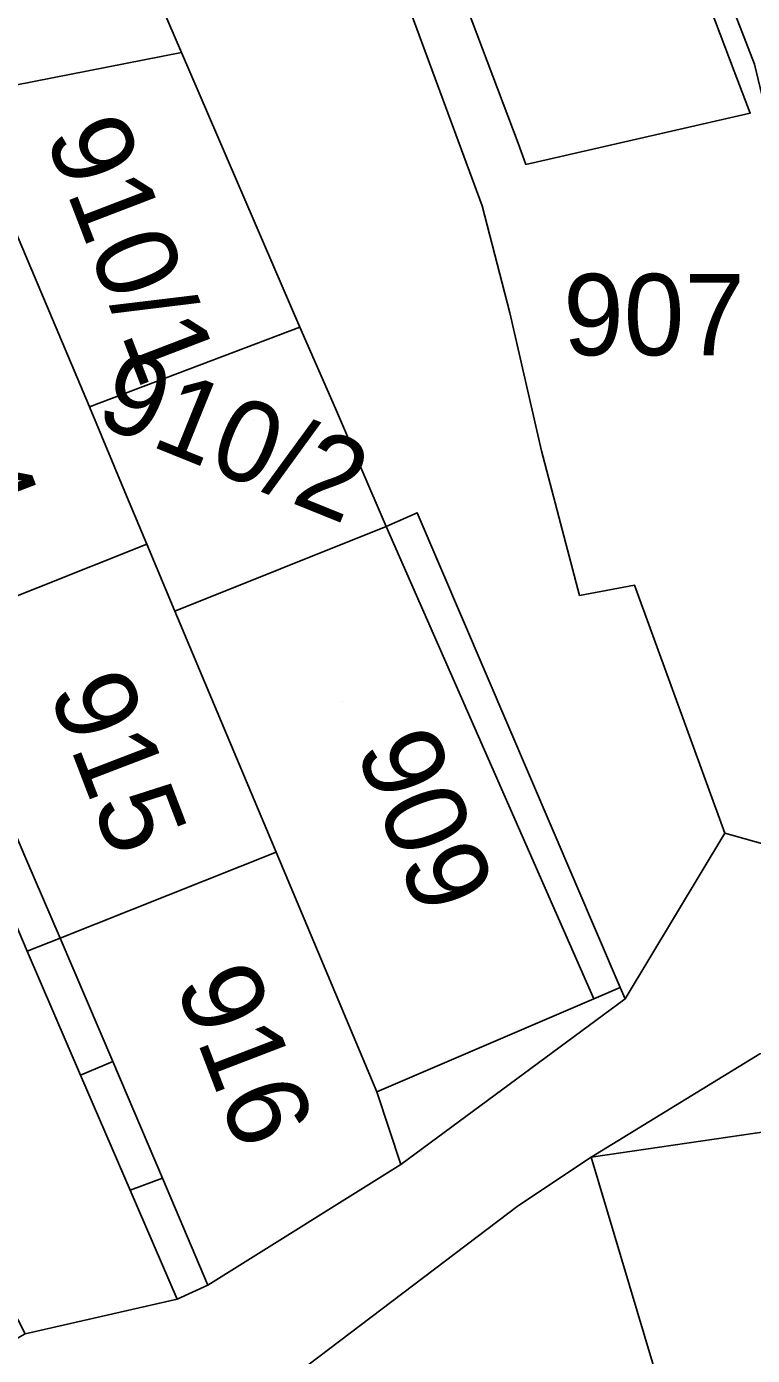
# Model space of a CAD drawing. Extents: x -263943 to -261149, y -1236934 to -1230686.
# Drawn here: x -262623.86 to -262606.04, y -1235291.16 to -1235258.51 of the extents above; entities that cross this region are included whole.
import ezdxf

# ---------------------------------------------------------------- set-up
doc = ezdxf.new("R2010")
doc.units = 0
for name, color, linetype in [('body_kn', 7, 'Continuous'), ('kladpar_druhypozemkov', 7, 'Continuous'), ('kladpar_hranice', 7, 'Continuous'), ('kladpar_parcelnecisla', 7, 'Continuous'), ('kladpar_plochy', 7, 'Continuous'), ('zappar_hrandruhpozemk', 7, 'Continuous')]:
    doc.layers.add(name, color=color, linetype=linetype)

msp = doc.modelspace()

# ---------------------------------------------------------------- linework, layer by layer
at = {"layer": 'body_kn'}
for p, q in [((-262620.06, -1235259.15), (-262620.06, -1235259.15)), ((-262606.48, -1235259.61), (-262606.48, -1235259.61)), ((-262606.09, -1235260.64), (-262606.09, -1235260.64)), ((-262611.79, -1235261.38), (-262611.79, -1235261.38)), ((-262611.6, -1235261.9), (-262611.6, -1235261.9)), ((-262611.6, -1235261.9), (-262611.6, -1235261.9)), ((-262612.67, -1235262.92), (-262612.67, -1235262.92)), ((-262611.99, -1235265.55), (-262611.99, -1235265.55)), ((-262617.15, -1235265.9), (-262617.15, -1235265.9)), ((-262622.32, -1235267.86), (-262622.32, -1235267.86)), ((-262616.28, -1235267.9), (-262616.28, -1235267.9)), ((-262611.22, -1235268.94), (-262611.22, -1235268.94)), ((-262621.41, -1235270.04), (-262621.41, -1235270.04)), ((-262621.41, -1235270.04), (-262621.41, -1235270.04)), ((-262614.27, -1235270.46), (-262614.27, -1235270.46)), ((-262615.03, -1235270.8), (-262615.03, -1235270.8)), ((-262615.03, -1235270.8), (-262615.03, -1235270.8)), ((-262620.91, -1235271.23), (-262620.91, -1235271.23)), ((-262608.93, -1235272.24), (-262608.93, -1235272.24)), ((-262610.28, -1235272.49), (-262610.28, -1235272.49)), ((-262620.22, -1235272.88), (-262620.22, -1235272.88)), ((-262620.22, -1235272.88), (-262620.22, -1235272.88)), ((-262606.71, -1235278.33), (-262606.71, -1235278.33)), ((-262617.73, -1235278.8), (-262617.73, -1235278.8)), ((-262623.04, -1235280.91), (-262623.04, -1235280.91)), ((-262623.04, -1235280.91), (-262623.04, -1235280.91)), ((-262623.85, -1235281.23), (-262623.85, -1235281.23)), ((-262609.28, -1235282.12), (-262609.28, -1235282.12)), ((-262609.93, -1235282.4), (-262609.93, -1235282.4)), ((-262609.93, -1235282.4), (-262609.93, -1235282.4)), ((-262609.16, -1235282.4), (-262609.16, -1235282.4)), ((-262621.75, -1235283.94), (-262621.75, -1235283.94)), ((-262622.54, -1235284.28), (-262622.54, -1235284.28)), ((-262622.54, -1235284.28), (-262622.54, -1235284.28)), ((-262615.26, -1235284.69), (-262615.26, -1235284.69)), ((-262615.26, -1235284.69), (-262615.26, -1235284.69)), ((-262610, -1235286.29), (-262610, -1235286.29)), ((-262614.67, -1235286.47), (-262614.67, -1235286.47)), ((-262614.67, -1235286.47), (-262614.67, -1235286.47)), ((-262620.53, -1235286.81), (-262620.53, -1235286.81)), ((-262621.32, -1235287.1), (-262621.32, -1235287.1)), ((-262621.32, -1235287.1), (-262621.32, -1235287.1)), ((-262611.78, -1235287.48), (-262611.78, -1235287.48)), ((-262619.41, -1235289.44), (-262619.41, -1235289.44)), ((-262619.41, -1235289.44), (-262619.41, -1235289.44)), ((-262620.17, -1235289.78), (-262620.17, -1235289.78)), ((-262620.17, -1235289.78), (-262620.17, -1235289.78))]:
    msp.add_line(p, q, dxfattribs=at)
at = {"layer": 'kladpar_druhypozemkov'}
for p, q in [((-262620.2, -1235263.89), (-262620.2, -1235263.89)), ((-262608.49, -1235264.54), (-262608.49, -1235264.54)), ((-262618.3, -1235268.19), (-262618.3, -1235268.19)), ((-262621.08, -1235275.31), (-262621.08, -1235275.31)), ((-262616.1, -1235275.09), (-262616.1, -1235275.09)), ((-262617.66, -1235283.48), (-262617.66, -1235283.48))]:
    msp.add_line(p, q, dxfattribs=at)
at = {"layer": 'kladpar_hranice'}
for points in [[(-262625.53, -1235260.22), (-262627.36, -1235255.88), (-262630.33, -1235248.8), (-262637.3, -1235232.13), (-262635.35, -1235230.6), (-262627.71, -1235241.69), (-262625.92, -1235245.58), (-262620.06, -1235259.15), (-262625.53, -1235260.22)], [(-262594.46, -1235251.13), (-262596.09, -1235251.58), (-262597.41, -1235247.43), (-262605.54, -1235250.01), (-262604.29, -1235253.94), (-262599.48, -1235271.64), (-262602.91, -1235272.27), (-262603.25, -1235270.87), (-262605.98, -1235259.44), (-262611.09, -1235246.25), (-262611.68, -1235244.72), (-262603.63, -1235241.49), (-262604.4, -1235237), (-262599.14, -1235234.96), (-262594.46, -1235251.13)], [(-262611.6, -1235261.9), (-262611.79, -1235261.38), (-262613.17, -1235257.71), (-262613.41, -1235257.08), (-262614.65, -1235257.56), (-262615, -1235256.61), (-262617.06, -1235250.99), (-262617.59, -1235249.54), (-262617.86, -1235248.79), (-262616.68, -1235248.36), (-262617.27, -1235246.5), (-262612.07, -1235244.84), (-262611.48, -1235246.4), (-262606.48, -1235259.61), (-262606.09, -1235260.64), (-262611.6, -1235261.9)], [(-262601.03, -1235279.93), (-262606.71, -1235278.33), (-262608.93, -1235272.24), (-262610.28, -1235272.49), (-262611.22, -1235268.94), (-262611.99, -1235265.55), (-262612.67, -1235262.92), (-262614.42, -1235258.19), (-262614.65, -1235257.56), (-262613.41, -1235257.08), (-262613.17, -1235257.71), (-262611.79, -1235261.38), (-262611.6, -1235261.9), (-262606.09, -1235260.64), (-262606.48, -1235259.61), (-262611.48, -1235246.4), (-262612.07, -1235244.84), (-262611.68, -1235244.72), (-262611.09, -1235246.25), (-262605.98, -1235259.44), (-262603.25, -1235270.87), (-262602.91, -1235272.27), (-262601.03, -1235279.93)], [(-262614.42, -1235258.19), (-262612.67, -1235262.92), (-262611.99, -1235265.55), (-262611.22, -1235268.94), (-262610.28, -1235272.49), (-262608.93, -1235272.24), (-262606.71, -1235278.33), (-262609.16, -1235282.4), (-262609.28, -1235282.12), (-262614.27, -1235270.46), (-262615.03, -1235270.8), (-262616.28, -1235267.9), (-262617.15, -1235265.9), (-262620.06, -1235259.15), (-262625.92, -1235245.58)], [(-262624.42, -1235262.87), (-262625.53, -1235260.22), (-262620.06, -1235259.15), (-262617.15, -1235265.9), (-262622.32, -1235267.86), (-262624.42, -1235262.87)], [(-262621.41, -1235270.04), (-262620.91, -1235271.23), (-262626.26, -1235273.36), (-262627.1, -1235273.69), (-262628.26, -1235270.99), (-262627.41, -1235270.65), (-262629.71, -1235265.23), (-262632.25, -1235266.25), (-262633.44, -1235263.04), (-262629.8, -1235261.93), (-262625.53, -1235260.22), (-262624.42, -1235262.87), (-262622.32, -1235267.86), (-262621.41, -1235270.04)], [(-262625.97, -1235276.31), (-262624.68, -1235279.3), (-262623.85, -1235281.23), (-262622.54, -1235284.28), (-262621.32, -1235287.1), (-262620.17, -1235289.78), (-262623.9, -1235290.63), (-262626.12, -1235286.32), (-262627.05, -1235285.22), (-262629.67, -1235279.96), (-262631.97, -1235275.36), (-262633.55, -1235272.19), (-262631.99, -1235271.5), (-262633.95, -1235267.53), (-262633.1, -1235267.1), (-262633.35, -1235266.76), (-262632.25, -1235266.25), (-262629.71, -1235265.23), (-262627.41, -1235270.65), (-262628.26, -1235270.99), (-262627.1, -1235273.69), (-262625.97, -1235276.31)], [(-262620.22, -1235272.88), (-262620.91, -1235271.23), (-262621.41, -1235270.04), (-262622.32, -1235267.86), (-262617.15, -1235265.9), (-262616.28, -1235267.9), (-262615.03, -1235270.8), (-262620.22, -1235272.88)], [(-262614.67, -1235286.47), (-262615.26, -1235284.69), (-262617.73, -1235278.8), (-262620.22, -1235272.88), (-262615.03, -1235270.8), (-262614.27, -1235270.46), (-262609.28, -1235282.12), (-262609.16, -1235282.4), (-262614.67, -1235286.47)], [(-262623.04, -1235280.91), (-262623.85, -1235281.23), (-262624.68, -1235279.3), (-262625.97, -1235276.31), (-262627.1, -1235273.69), (-262626.26, -1235273.36), (-262620.91, -1235271.23), (-262620.22, -1235272.88), (-262617.73, -1235278.8), (-262623.04, -1235280.91)], [(-262620.17, -1235289.78), (-262619.41, -1235289.44), (-262614.67, -1235286.47), (-262609.16, -1235282.4), (-262606.71, -1235278.33), (-262601.03, -1235279.93), (-262597.3, -1235279.67), (-262592.97, -1235279.33), (-262592.46, -1235279.33), (-262593.39, -1235283.73), (-262598.56, -1235283.15), (-262605.85, -1235283.75), (-262610, -1235286.29), (-262611.78, -1235287.48), (-262621.86, -1235295.12)], [(-262619.41, -1235289.44), (-262620.17, -1235289.78), (-262621.32, -1235287.1), (-262622.54, -1235284.28), (-262623.85, -1235281.23), (-262623.04, -1235280.91), (-262617.73, -1235278.8), (-262615.26, -1235284.69), (-262614.67, -1235286.47), (-262619.41, -1235289.44)], [(-262598.62, -1235297.37), (-262605.35, -1235299.34), (-262608.3, -1235291.97), (-262610, -1235286.29), (-262605.85, -1235283.75), (-262598.56, -1235283.15), (-262593.39, -1235283.73), (-262590.15, -1235294.99), (-262598.62, -1235297.37)], [(-262605.35, -1235299.34), (-262605.15, -1235299.84), (-262605.79, -1235300.11), (-262614.47, -1235303.75), (-262612.08, -1235310.69), (-262617.67, -1235313.32), (-262621.08, -1235305.87), (-262622.95, -1235301.13), (-262621.86, -1235295.12), (-262611.78, -1235287.48), (-262610, -1235286.29), (-262608.3, -1235291.97), (-262605.35, -1235299.34)], [(-262626.65, -1235292.2), (-262623.9, -1235290.63), (-262620.17, -1235289.78)]]:
    msp.add_lwpolyline(points, dxfattribs=at)
at = {"layer": 'kladpar_plochy'}
for points in [[(-262625.53, -1235260.22), (-262627.36, -1235255.88), (-262630.33, -1235248.8), (-262637.3, -1235232.13), (-262635.35, -1235230.6), (-262627.71, -1235241.69), (-262625.92, -1235245.58), (-262620.06, -1235259.15)], [(-262594.46, -1235251.13), (-262596.09, -1235251.58), (-262597.41, -1235247.43), (-262605.54, -1235250.01), (-262604.29, -1235253.94), (-262599.48, -1235271.64), (-262602.91, -1235272.27), (-262603.25, -1235270.87), (-262605.98, -1235259.44), (-262611.09, -1235246.25), (-262611.68, -1235244.72), (-262603.63, -1235241.49), (-262604.4, -1235237), (-262599.14, -1235234.96)], [(-262611.6, -1235261.9), (-262611.79, -1235261.38), (-262613.17, -1235257.71), (-262613.41, -1235257.08), (-262614.65, -1235257.56), (-262615, -1235256.61), (-262617.06, -1235250.99), (-262617.59, -1235249.54), (-262617.86, -1235248.79), (-262616.68, -1235248.36), (-262617.27, -1235246.5), (-262612.07, -1235244.84), (-262611.48, -1235246.4), (-262606.48, -1235259.61), (-262606.09, -1235260.64)], [(-262601.03, -1235279.93), (-262606.71, -1235278.33), (-262608.93, -1235272.24), (-262610.28, -1235272.49), (-262611.22, -1235268.94), (-262611.99, -1235265.55), (-262612.67, -1235262.92), (-262614.42, -1235258.19), (-262614.65, -1235257.56), (-262613.41, -1235257.08), (-262613.17, -1235257.71), (-262611.79, -1235261.38), (-262611.6, -1235261.9), (-262606.09, -1235260.64), (-262606.48, -1235259.61), (-262611.48, -1235246.4), (-262612.07, -1235244.84), (-262611.68, -1235244.72), (-262611.09, -1235246.25), (-262605.98, -1235259.44), (-262603.25, -1235270.87), (-262602.91, -1235272.27)], [(-262624.42, -1235262.87), (-262625.53, -1235260.22), (-262620.06, -1235259.15), (-262617.15, -1235265.9), (-262622.32, -1235267.86)], [(-262621.41, -1235270.04), (-262620.91, -1235271.23), (-262626.26, -1235273.36), (-262627.1, -1235273.69), (-262628.26, -1235270.99), (-262627.41, -1235270.65), (-262629.71, -1235265.23), (-262632.25, -1235266.25), (-262633.44, -1235263.04), (-262629.8, -1235261.93), (-262625.53, -1235260.22), (-262624.42, -1235262.87), (-262622.32, -1235267.86)], [(-262625.97, -1235276.31), (-262624.68, -1235279.3), (-262623.85, -1235281.23), (-262622.54, -1235284.28), (-262621.32, -1235287.1), (-262620.17, -1235289.78), (-262623.9, -1235290.63), (-262626.12, -1235286.32), (-262627.05, -1235285.22), (-262629.67, -1235279.96), (-262631.97, -1235275.36), (-262633.55, -1235272.19), (-262631.99, -1235271.5), (-262633.95, -1235267.53), (-262633.1, -1235267.1), (-262633.35, -1235266.76), (-262632.25, -1235266.25), (-262629.71, -1235265.23), (-262627.41, -1235270.65), (-262628.26, -1235270.99), (-262627.1, -1235273.69)], [(-262620.22, -1235272.88), (-262620.91, -1235271.23), (-262621.41, -1235270.04), (-262622.32, -1235267.86), (-262617.15, -1235265.9), (-262616.28, -1235267.9), (-262615.03, -1235270.8)], [(-262614.67, -1235286.47), (-262615.26, -1235284.69), (-262617.73, -1235278.8), (-262620.22, -1235272.88), (-262615.03, -1235270.8), (-262614.27, -1235270.46), (-262609.28, -1235282.12), (-262609.16, -1235282.4)], [(-262623.04, -1235280.91), (-262623.85, -1235281.23), (-262624.68, -1235279.3), (-262625.97, -1235276.31), (-262627.1, -1235273.69), (-262626.26, -1235273.36), (-262620.91, -1235271.23), (-262620.22, -1235272.88), (-262617.73, -1235278.8)], [(-262620.17, -1235289.78), (-262619.41, -1235289.44), (-262614.67, -1235286.47), (-262609.16, -1235282.4), (-262606.71, -1235278.33), (-262601.03, -1235279.93), (-262597.3, -1235279.67), (-262592.97, -1235279.33), (-262592.46, -1235279.33), (-262593.39, -1235283.73), (-262598.56, -1235283.15), (-262605.85, -1235283.75), (-262610, -1235286.29), (-262611.78, -1235287.48), (-262621.86, -1235295.12), (-262627.7, -1235300.97), (-262636.59, -1235307.08), (-262638.88, -1235309.03), (-262641.6, -1235305.14), (-262643.72, -1235302.35), (-262638.98, -1235298.87), (-262627.04, -1235292.42), (-262626.65, -1235292.2), (-262623.9, -1235290.63)], [(-262619.41, -1235289.44), (-262620.17, -1235289.78), (-262621.32, -1235287.1), (-262622.54, -1235284.28), (-262623.85, -1235281.23), (-262623.04, -1235280.91), (-262617.73, -1235278.8), (-262615.26, -1235284.69), (-262614.67, -1235286.47)], [(-262598.62, -1235297.37), (-262605.35, -1235299.34), (-262608.3, -1235291.97), (-262610, -1235286.29), (-262605.85, -1235283.75), (-262598.56, -1235283.15), (-262593.39, -1235283.73), (-262590.15, -1235294.99)], [(-262605.35, -1235299.34), (-262605.15, -1235299.84), (-262605.79, -1235300.11), (-262614.47, -1235303.75), (-262612.08, -1235310.69), (-262617.67, -1235313.32), (-262621.08, -1235305.87), (-262622.95, -1235301.13), (-262621.86, -1235295.12), (-262611.78, -1235287.48), (-262610, -1235286.29), (-262608.3, -1235291.97)]]:
    msp.add_lwpolyline(points, close=True, dxfattribs=at)
msp.add_lwpolyline([(-262614.42, -1235258.19), (-262612.67, -1235262.92), (-262611.99, -1235265.55), (-262611.22, -1235268.94), (-262610.28, -1235272.49), (-262608.93, -1235272.24), (-262606.71, -1235278.33), (-262609.16, -1235282.4), (-262609.28, -1235282.12), (-262614.27, -1235270.46), (-262615.03, -1235270.8), (-262616.28, -1235267.9), (-262617.15, -1235265.9), (-262620.06, -1235259.15), (-262625.92, -1235245.58)], dxfattribs=at)
at = {"layer": 'zappar_hrandruhpozemk'}
for p, q in [((-262615.03, -1235270.8), (-262609.93, -1235282.4)), ((-262609.93, -1235282.4), (-262609.28, -1235282.12)), ((-262615.26, -1235284.69), (-262609.93, -1235282.4)), ((-262622.54, -1235284.28), (-262621.75, -1235283.94)), ((-262593.64, -1235283.9), (-262610, -1235286.29)), ((-262621.32, -1235287.1), (-262620.53, -1235286.81))]:
    msp.add_line(p, q, dxfattribs=at)
for points in [[(-262623.04, -1235280.91), (-262623.88, -1235278.95), (-262625.15, -1235275.98), (-262626.26, -1235273.36)], [(-262619.41, -1235289.44), (-262620.53, -1235286.81), (-262621.75, -1235283.94), (-262623.04, -1235280.91)]]:
    msp.add_lwpolyline(points, dxfattribs=at)

# ---------------------------------------------------------------- texts
at = {"layer": 'kladpar_parcelnecisla'}
for s, rotation, p in [('910/1', 291, (-262623.419, -1235261.193)), ('914', 291, (-262626.981, -1235266.634)), ('910/2', 338, (-262622.239, -1235268.243)), ('915', 291, (-262623.33, -1235274.843)), ('909', 291, (-262615.789, -1235276.263)), ('916', 291, (-262620.221, -1235282.034))]:
    msp.add_text(s, height=2, rotation=rotation, dxfattribs=at).set_placement(p)
msp.add_text('907', height=2, dxfattribs=at).set_placement((-262610.683, -1235266.59))

doc.saveas('drawing.dxf')
